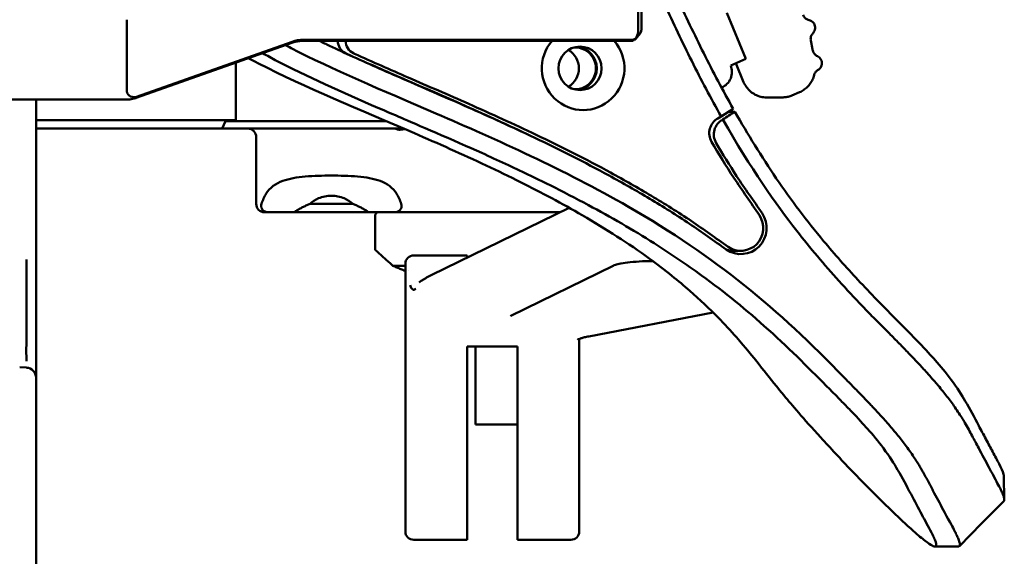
# Model space of a CAD drawing. Header units: millimetres. Extents: x 0 to 14369, y -869 to 2970.
# Tile 399 of 656: x 1737 to 1796, y 2343 to 2375. Entities that reach past the tile are written whole.
import ezdxf

# ---------------------------------------------------------------- set-up
doc = ezdxf.new("R2010")
doc.units = ezdxf.units.MM
doc.header["$LTSCALE"] = 10
doc.layers.add('Sichtbar (ISO)', color=7, linetype='Continuous', lineweight=50)

msp = doc.modelspace()

# ---------------------------------------------------------------- linework, layer by layer
at = {"layer": 'Sichtbar (ISO)'}
for p, q in [((1773.809, 2374.617), (1773.809, 2398.41)), ((1774.001, 2398.248), (1774.001, 2374.78)), ((1779.099, 2375.699), (1780.249, 2372.934)), ((1743.206, 2375.283), (1743.206, 2371.045)), ((1773.657, 2374.139), (1773.915, 2374.449)), ((1773.915, 2374.449), (1773.915, 2374.449)), ((1743.78, 2370.605), (1753.085, 2373.902)), ((1743.794, 2370.667), (1753.099, 2373.965)), ((1773.4, 2374.014), (1753.734, 2374.014)), ((1753.773, 2374.081), (1773.456, 2374.081)), ((1749.738, 2372.716), (1749.738, 2369.264)), ((1780.249, 2372.934), (1779.339, 2372.546)), ((1780.114, 2371.553), (1779.646, 2372.677)), ((1784.523, 2373.105), (1784.523, 2373.105)), ((1783.464, 2370.948), (1783.003, 2370.752)), ((1729.606, 2370.514), (1743.31, 2370.514)), ((1737.784, 2370.514), (1737.784, 2362.856)), ((1743.759, 2370.598), (1743.646, 2370.564)), ((1782.424, 2370.634), (1781.485, 2370.634)), ((1779.489, 2369.954), (1778.774, 2369.483)), ((1779.588, 2369.78), (1779.226, 2369.78)), ((1737.784, 2369.264), (1744.853, 2369.264)), ((1749.738, 2369.264), (1744.853, 2369.264)), ((1749.111, 2369.214), (1748.916, 2368.764)), ((1758.736, 2369.214), (1749.111, 2369.214)), ((1778.774, 2369.483), (1778.579, 2369.377)), ((1778.859, 2369.302), (1778.872, 2369.31)), ((1737.784, 2368.764), (1744.853, 2368.764)), ((1748.916, 2368.764), (1744.853, 2368.764)), ((1759.784, 2368.764), (1748.916, 2368.764)), ((1750.953, 2368.264), (1750.953, 2364.264)), ((1751.453, 2363.764), (1751.681, 2363.764)), ((1751.681, 2363.764), (1753.22, 2363.764)), ((1757.686, 2363.764), (1753.22, 2363.764)), ((1756.731, 2364.264), (1754.175, 2364.264)), ((1757.686, 2363.764), (1759.225, 2363.764)), ((1759.225, 2363.764), (1759.449, 2363.764)), ((1759.449, 2363.764), (1761.022, 2363.764)), ((1761.022, 2363.764), (1769.109, 2363.764)), ((1761.424, 2359.996), (1769.668, 2364.038)), ((1758.076, 2363.564), (1758.076, 2361.514)), ((1737.784, 2362.856), (1737.784, 2360.716)), ((1779.479, 2361.46), (1779.948, 2361.46)), ((1760.488, 2361.184), (1760.376, 2361.184)), ((1760.488, 2361.184), (1763.576, 2361.184)), ((1763.576, 2361.184), (1763.576, 2361.051)), ((1737.784, 2360.716), (1737.784, 2358.901)), ((1759.876, 2360.564), (1759.134, 2360.564)), ((1759.876, 2360.264), (1759.854, 2360.264)), ((1759.876, 2360.684), (1759.876, 2354.513)), ((1760.045, 2360.264), (1760.044, 2360.264)), ((1766.196, 2357.567), (1772.314, 2360.566)), ((1737.204, 2359.325), (1737.204, 2355.93)), ((1737.784, 2358.901), (1737.784, 2355.506)), ((1770.854, 2356.341), (1778.285, 2357.771)), ((1770.276, 2354.402), (1770.276, 2356.185)), ((1737.784, 2355.506), (1737.784, 2354.294)), ((1763.576, 2354.099), (1763.576, 2355.741)), ((1766.576, 2355.741), (1763.576, 2355.741)), ((1764.076, 2351.064), (1764.076, 2355.741)), ((1766.576, 2355.741), (1766.576, 2354.099)), ((1737.216, 2354.467), (1736.806, 2354.489)), ((1759.876, 2354.513), (1759.876, 2354.402)), ((1759.876, 2351.893), (1759.876, 2354.402)), ((1770.276, 2354.402), (1770.276, 2351.893)), ((1737.784, 2354.294), (1737.784, 2353.868)), ((1737.784, 2353.868), (1737.784, 2294.16)), ((1763.576, 2354.099), (1763.576, 2351.577)), ((1766.576, 2351.577), (1766.576, 2354.099)), ((1759.876, 2351.893), (1759.876, 2351.266)), ((1763.576, 2350.998), (1763.576, 2351.577)), ((1766.576, 2351.577), (1766.576, 2350.998)), ((1770.276, 2351.266), (1770.276, 2351.893)), ((1759.876, 2344.769), (1759.876, 2351.266)), ((1763.576, 2350.998), (1763.576, 2344.436)), ((1766.576, 2351.064), (1764.076, 2351.064)), ((1766.576, 2344.436), (1766.576, 2350.998)), ((1770.276, 2351.266), (1770.276, 2344.769)), ((1795.689, 2347.97), (1795.707, 2346.573)), ((1794.352, 2345.138), (1795.679, 2346.482)), ((1793.025, 2343.794), (1794.352, 2345.138)), ((1759.876, 2344.669), (1759.876, 2344.769)), ((1763.576, 2344.436), (1763.576, 2344.169)), ((1766.576, 2344.169), (1766.576, 2344.436)), ((1770.276, 2344.769), (1770.276, 2344.669)), ((1760.376, 2344.169), (1763.576, 2344.169)), ((1766.576, 2344.169), (1769.776, 2344.169)), ((1792.956, 2343.77), (1791.559, 2343.77))]:
    msp.add_line(p, q, dxfattribs=at)
for centre, radius, start, end in [((1743.613, 2371.076), 0.5, 286.89398, 289.51243), ((1750.453, 2368.264), 0.5, 0, 90), ((1751.453, 2364.264), 0.5, 180, 270), ((1758.276, 2363.564), 0.2, 90, 180), ((1760.376, 2360.684), 0.5, 89.99999, 179.99995), ((1737.174, 2353.858), 0.61, 0.9173, 86.08269), ((1760.376, 2344.669), 0.5, 180, 270), ((1769.776, 2344.669), 0.5, 270, 0)]:
    msp.add_arc(centre, radius, start, end, dxfattribs=at)
for centre, major_axis, ratio, start_param, end_param in [((1773.111, 2374.264), (0.601, 0.616), 0.577262, 5.186509, 5.74886), ((1753.773, 2372.014), (0, 2.067), 0.987688, 0, 0.336675), ((1756.628, 2374.005), (0, -0.8), 0.987688, 4.701003, 5.860082), ((1757.098, 2374.005), (0, 0.8), 0.987688, 1.55941, 2.718489), ((1770.513, 2372.372), (0, -2.5), 0.987688, 3.99575, 8.570621), ((1769.027, 2372.372), (0, -1.25), 0.987688, 0.508699, 2.632894), ((1770.044, 2372.372), (0, -1.25), 0.987688, 6.218287, 9.489676), ((1770.044, 2372.372), (0, 1.3), 0.987688, 3.251464, 6.173314), ((1778.429, 2372.158), (0, -1), 0.987688, 0.372775, 1.96929), ((1743.887, 2371.159), (-0.659, -0.24), 0.711744, 6.03014, 6.178417), ((1743.555, 2371.042), (0, 0.353), 0.987688, 1.774788, 2.040153), ((1743.887, 2371.159), (-0.659, -0.24), 0.711744, 0.082479, 0.777282), ((1743.308, 2371.526), (1.077, -0.017), 0.939999, 4.729138, 4.729321), ((1743.653, 2371.076), (0, -0.433), 0.987688, 6.00867, 6.61986), ((1779.043, 2368.495), (0, -1), 0.987688, 3.631367, 5.247821), ((1779.319, 2368.417), (0, 1), 0.987688, 0.484039, 2.109341), ((1779.948, 2362.819), (0, -1.559), 0.987688, 5.680378, 8.456789), ((1779.948, 2362.819), (0, -1.359), 0.987688, 5.680378, 8.456789), ((1779.479, 2362.819), (0, -1.359), 0.987688, 6.002447, 6.283185), ((1778.462, 2362.819), (0, -1.559), 0.987688, 0.50361, 0.537513), ((1780.54, 2360.685), (-20.664, -0.001), 0.004573, 0.000001, 0.000003)]:
    msp.add_ellipse(centre, major_axis=major_axis, ratio=ratio, start_param=start_param, end_param=end_param, dxfattribs=at)
msp.add_ellipse((1770.325, 2372.372), major_axis=(0, -1.3), ratio=0.987688, dxfattribs=at)
for points, knots in [([(1775.382, 2376.222), (1775.899, 2375.088), (1776.442, 2373.941), (1777.569, 2371.69), (1778.157, 2370.577), (1778.774, 2369.483)], [-0.757357, -0.757357, -0.757357, -0.757357, -0.3779386, -0.3779386, -0.000001, -0.000001, -0.000001, -0.000001]), ([(1776.11, 2376.669), (1776.631, 2375.525), (1777.165, 2374.398), (1778.286, 2372.156), (1778.872, 2371.047), (1779.489, 2369.954)], [-0.7535239, -0.7535239, -0.7535239, -0.7535239, -0.377716, -0.377716, -0.0000033, -0.0000033, -0.0000033, -0.0000033]), ([(1783.677, 2375.564), (1783.689, 2375.533), (1783.704, 2375.503), (1783.739, 2375.447), (1783.759, 2375.421), (1783.804, 2375.374), (1783.828, 2375.352), (1783.881, 2375.315), (1783.909, 2375.299), (1783.967, 2375.273), (1783.998, 2375.263), (1784.029, 2375.256)], [2.8039711, 2.8039711, 2.8039711, 2.8039711, 3.0016839, 3.0016839, 3.1993966, 3.1993966, 3.3971093, 3.3971093, 3.5948221, 3.5948221, 3.7925348, 3.7925348, 3.7925348, 3.7925348]), ([(1784.029, 2375.256), (1784.078, 2375.246), (1784.125, 2375.227), (1784.211, 2375.176), (1784.249, 2375.143), (1784.314, 2375.068), (1784.34, 2375.025), (1784.378, 2374.934), (1784.389, 2374.884), (1784.396, 2374.786), (1784.392, 2374.735), (1784.367, 2374.639), (1784.347, 2374.593), (1784.304, 2374.526), (1784.285, 2374.502), (1784.264, 2374.48)], [0, 0, 0, 0, 0.01498895, 0.01498895, 0.02980429, 0.02980429, 0.04462305, 0.04462305, 0.05944057, 0.05944057, 0.07425796, 0.07425796, 0.08907595, 0.08907595, 0.09819222, 0.09819222, 0.09819222, 0.09819222]), ([(1774.001, 2374.78), (1774.001, 2374.746), (1774, 2374.712), (1773.995, 2374.651), (1773.991, 2374.622), (1773.977, 2374.558), (1773.963, 2374.521), (1773.934, 2374.474), (1773.925, 2374.462), (1773.915, 2374.449)], [0, 0, 0, 0, 0.01005051, 0.01005051, 0.01954803, 0.01954803, 0.03173243, 0.03173243, 0.03653895, 0.03653895, 0.03653895, 0.03653895]), ([(1784.135, 2374.02), (1784.128, 2374.053), (1784.124, 2374.086), (1784.123, 2374.153), (1784.126, 2374.186), (1784.137, 2374.252), (1784.146, 2374.284), (1784.171, 2374.346), (1784.186, 2374.375), (1784.221, 2374.431), (1784.241, 2374.456), (1784.264, 2374.48)], [3.6310818, 3.6310818, 3.6310818, 3.6310818, 3.8287184, 3.8287184, 4.026355, 4.026355, 4.2239915, 4.2239915, 4.4216281, 4.4216281, 4.6192647, 4.6192647, 4.6192647, 4.6192647]), ([(1786.119, 2353.884), (1782.18, 2357.979), (1778.446, 2361.084), (1769.354, 2366.317), (1765.341, 2368.103), (1758.435, 2371.087), (1755.51, 2372.308), (1752.924, 2373.644), (1752.81, 2373.703), (1752.695, 2373.764)], [-3.808685, -3.808685, -3.808685, -3.808685, -2.511642, -2.511642, -1.551379, -1.551379, -0.688068, -0.688068, -0.648421, -0.648421, -0.648421, -0.648421]), ([(1753.734, 2374.014), (1753.69, 2374.014), (1753.646, 2374.012), (1753.558, 2374.006), (1753.514, 2374.002), (1753.427, 2373.99), (1753.383, 2373.982), (1753.297, 2373.964), (1753.254, 2373.954), (1753.169, 2373.93), (1753.127, 2373.917), (1753.085, 2373.902)], [6.2831853, 6.2831853, 6.2831853, 6.2831853, 6.3505203, 6.3505203, 6.4178552, 6.4178552, 6.4851902, 6.4851902, 6.5525252, 6.5525252, 6.6198601, 6.6198601, 6.6198601, 6.6198601]), ([(1754.736, 2374.014), (1754.935, 2373.916), (1755.136, 2373.82), (1755.338, 2373.723), (1755.805, 2373.501), (1756.278, 2373.282), (1756.755, 2373.064), (1757.283, 2372.824), (1757.816, 2372.586), (1758.352, 2372.349), (1758.89, 2372.112), (1759.431, 2371.876), (1759.975, 2371.64), (1760.573, 2371.379), (1761.175, 2371.118), (1761.778, 2370.855), (1762.382, 2370.592), (1762.987, 2370.327), (1763.594, 2370.059), (1764.265, 2369.762), (1764.937, 2369.461), (1765.61, 2369.154), (1766.282, 2368.847), (1766.954, 2368.535), (1767.625, 2368.215), (1768.369, 2367.86), (1769.112, 2367.496), (1769.852, 2367.121), (1770.592, 2366.745), (1771.33, 2366.359), (1772.064, 2365.959), (1772.88, 2365.514), (1773.691, 2365.051), (1774.496, 2364.572), (1775.298, 2364.095), (1776.094, 2363.601), (1776.874, 2363.075), (1777.614, 2362.576), (1778.338, 2362.048), (1779.075, 2361.535)], [0.2518785, 0.2518785, 0.2518785, 0.2518785, 0.2713186, 0.2713186, 0.2713186, 0.3162868, 0.3162868, 0.3162868, 0.3659827, 0.3659827, 0.3659827, 0.4157318, 0.4157318, 0.4157318, 0.4704712, 0.4704712, 0.4704712, 0.5252266, 0.5252266, 0.5252266, 0.5858181, 0.5858181, 0.5858181, 0.6463583, 0.6463583, 0.6463583, 0.7134722, 0.7134722, 0.7134722, 0.7805648, 0.7805648, 0.7805648, 0.8551772, 0.8551772, 0.8551772, 0.9294598, 0.9294598, 0.9294598, 1, 1, 1, 1]), ([(1773.573, 2374.065), (1773.563, 2374.059), (1773.553, 2374.054), (1773.522, 2374.038), (1773.5, 2374.029), (1773.452, 2374.017), (1773.427, 2374.014), (1773.402, 2374.014)], [0.00053977, 0.00053977, 0.00053977, 0.00053977, 0.00439088, 0.00439088, 0.01168745, 0.01168745, 0.0192806, 0.0192806, 0.0192806, 0.0192806]), ([(1773.702, 2374.236), (1773.69, 2374.214), (1773.675, 2374.193), (1773.639, 2374.153), (1773.618, 2374.135), (1773.574, 2374.108), (1773.552, 2374.098), (1773.505, 2374.084), (1773.481, 2374.081), (1773.456, 2374.081)], [0.000001, 0.000001, 0.000001, 0.000001, 0.00770548, 0.00770548, 0.01618567, 0.01618567, 0.02341904, 0.02341904, 0.03088693, 0.03088693, 0.03088693, 0.03088693]), ([(1784.238, 2373.48), (1784.232, 2373.516), (1784.226, 2373.552), (1784.213, 2373.624), (1784.207, 2373.661), (1784.193, 2373.733), (1784.186, 2373.769), (1784.172, 2373.841), (1784.165, 2373.877), (1784.15, 2373.949), (1784.143, 2373.985), (1784.135, 2374.02)], [5.74185215, 5.74185215, 5.74185215, 5.74185215, 5.75222096, 5.75222096, 5.76258977, 5.76258977, 5.77295857, 5.77295857, 5.78332738, 5.78332738, 5.79369619, 5.79369619, 5.79369619, 5.79369619]), ([(1785.264, 2353.177), (1784.152, 2354.299), (1782.989, 2355.48), (1780.285, 2357.921), (1778.998, 2358.966), (1776.675, 2360.655), (1775.731, 2361.293), (1773.48, 2362.715), (1772.168, 2363.473), (1770.071, 2364.601), (1769.304, 2364.996), (1767.652, 2365.819), (1766.768, 2366.242), (1765.398, 2366.878), (1764.922, 2367.095), (1762.837, 2368.035), (1760.395, 2369.085), (1759.245, 2369.58), (1758.454, 2369.919), (1755.691, 2371.119), (1753.581, 2372.065), (1751.61, 2373.13), (1751.472, 2373.205), (1751.335, 2373.282)], [-3.288182, -3.288182, -3.288182, -3.288182, -2.963691, -2.963691, -2.657665, -2.657665, -2.455377, -2.455377, -2.187369, -2.187369, -2.034814, -2.034814, -1.860751, -1.860751, -1.768459, -1.768459, -1.457041, -1.457041, -1.285458, -1.285458, -0.657219, -0.657219, -0.60987, -0.60987, -0.60987, -0.60987]), ([(1756.304, 2373.275), (1756.325, 2373.266), (1756.872, 2373.016), (1757.959, 2372.532), (1759.635, 2371.8), (1761.385, 2371.041), (1763.267, 2370.217), (1765.075, 2369.408), (1766.275, 2368.852), (1766.802, 2368.603)], [0, 0, 0, 0, 0.0028807, 0.0753566, 0.14791, 0.2277414, 0.3075961, 0.395962, 0.4650874, 0.4650874, 0.4650874, 0.4650874]), ([(1779.187, 2361.699), (1778.453, 2362.211), (1776.961, 2363.298), (1774.597, 2364.764), (1772.245, 2366.106), (1769.942, 2367.311), (1767.783, 2368.369), (1765.69, 2369.342), (1763.737, 2370.217), (1761.854, 2371.041), (1760.104, 2371.8), (1758.428, 2372.532), (1757.342, 2373.016), (1756.794, 2373.266), (1756.773, 2373.275)], [0, 0, 0, 0, 0.102875, 0.211208, 0.320022, 0.417869, 0.515747, 0.604038, 0.692404, 0.772259, 0.85209, 0.924643, 0.997119, 1, 1, 1, 1]), ([(1784.238, 2373.48), (1784.243, 2373.447), (1784.252, 2373.415), (1784.275, 2373.353), (1784.289, 2373.323), (1784.324, 2373.267), (1784.344, 2373.241), (1784.389, 2373.193), (1784.413, 2373.171), (1784.466, 2373.134), (1784.493, 2373.118), (1784.523, 2373.105)], [2.6002595, 2.6002595, 2.6002595, 2.6002595, 2.797954, 2.797954, 2.9956485, 2.9956485, 3.193343, 3.193343, 3.3910375, 3.3910375, 3.5886983, 3.5886983, 3.5886983, 3.5886983]), ([(1782.221, 2353.177), (1781.828, 2353.66), (1781.449, 2354.145), (1780.659, 2355.135), (1780.225, 2355.671), (1779.342, 2356.672), (1778.973, 2357.072), (1778.055, 2358.01), (1777.504, 2358.532), (1776.554, 2359.362), (1776.196, 2359.663), (1775.386, 2360.312), (1774.934, 2360.657), (1773.228, 2361.897), (1771.886, 2362.76), (1769.261, 2364.282), (1768.014, 2364.945), (1766.096, 2365.904), (1765.411, 2366.235), (1763.309, 2367.222), (1761.812, 2367.886), (1757.191, 2369.888), (1753.863, 2371.244), (1750.892, 2372.765), (1750.687, 2372.871), (1750.483, 2372.98)], [-4.472401, -4.472401, -4.472401, -4.472401, -4.151904, -4.151904, -3.852924, -3.852924, -3.662593, -3.662593, -3.404462, -3.404462, -3.261075, -3.261075, -3.093104, -3.093104, -2.652565, -2.652565, -2.282059, -2.282059, -2.080594, -2.080594, -1.679041, -1.679041, -0.744333, -0.744333, -0.674821, -0.674821, -0.674821, -0.674821]), ([(1784.523, 2373.105), (1784.568, 2373.084), (1784.611, 2373.056), (1784.684, 2372.988), (1784.715, 2372.949), (1784.763, 2372.862), (1784.78, 2372.814), (1784.798, 2372.717), (1784.799, 2372.667), (1784.786, 2372.569), (1784.771, 2372.52), (1784.728, 2372.432), (1784.698, 2372.39), (1784.634, 2372.325), (1784.6, 2372.298), (1784.563, 2372.277)], [0, 0, 0, 0, 0.0149792, 0.0149792, 0.0297901, 0.0297901, 0.044607, 0.044607, 0.0594236, 0.0594236, 0.0742402, 0.0742402, 0.0890568, 0.0890568, 0.1018536, 0.1018536, 0.1018536, 0.1018536]), ([(1784.563, 2372.277), (1784.54, 2372.264), (1784.518, 2372.249), (1784.477, 2372.215), (1784.457, 2372.197), (1784.422, 2372.157), (1784.406, 2372.136), (1784.377, 2372.09), (1784.364, 2372.066), (1784.343, 2372.016), (1784.334, 2371.99), (1784.327, 2371.964)], [1.3792833, 1.3792833, 1.3792833, 1.3792833, 1.5411921, 1.5411921, 1.703101, 1.703101, 1.8650098, 1.8650098, 2.0269187, 2.0269187, 2.1888275, 2.1888275, 2.1888275, 2.1888275]), ([(1781.485, 2370.634), (1781.369, 2370.634), (1781.252, 2370.647), (1781.025, 2370.702), (1780.915, 2370.743), (1780.707, 2370.85), (1780.609, 2370.915), (1780.432, 2371.068), (1780.353, 2371.154), (1780.216, 2371.343), (1780.158, 2371.446), (1780.114, 2371.553)], [2.276166, 2.276166, 2.276166, 2.276166, 2.510626, 2.510626, 2.745087, 2.745087, 2.979547, 2.979547, 3.214008, 3.214008, 3.448468, 3.448468, 3.448468, 3.448468]), ([(1783.464, 2370.948), (1783.549, 2370.984), (1783.63, 2371.028), (1783.783, 2371.131), (1783.855, 2371.189), (1783.987, 2371.318), (1784.047, 2371.389), (1784.152, 2371.539), (1784.198, 2371.62), (1784.275, 2371.787), (1784.305, 2371.875), (1784.327, 2371.964)], [4.4055135, 4.4055135, 4.4055135, 4.4055135, 4.5904948, 4.5904948, 4.7754762, 4.7754762, 4.9604575, 4.9604575, 5.1454389, 5.1454389, 5.3304202, 5.3304202, 5.3304202, 5.3304202]), ([(1783.003, 2370.752), (1782.967, 2370.736), (1782.93, 2370.722), (1782.854, 2370.697), (1782.816, 2370.686), (1782.739, 2370.667), (1782.7, 2370.659), (1782.622, 2370.646), (1782.583, 2370.642), (1782.503, 2370.635), (1782.464, 2370.634), (1782.424, 2370.634)], [1.8776718, 1.8776718, 1.8776718, 1.8776718, 1.9573706, 1.9573706, 2.0370693, 2.0370693, 2.1167681, 2.1167681, 2.1964668, 2.1964668, 2.2761656, 2.2761656, 2.2761656, 2.2761656]), ([(1779.588, 2369.78), (1779.468, 2369.702), (1779.349, 2369.623), (1779.111, 2369.466), (1778.992, 2369.388), (1778.872, 2369.31)], [0.000001, 0.000001, 0.000001, 0.000001, 0.0707406, 0.0707406, 0.1414246, 0.1414246, 0.1414246, 0.1414246]), ([(1779.588, 2369.78), (1779.974, 2369.102), (1780.371, 2368.431), (1781.198, 2367.099), (1781.625, 2366.441), (1782.959, 2364.488), (1783.891, 2363.251), (1785.559, 2361.249), (1786.247, 2360.475), (1787.329, 2359.314), (1787.71, 2358.916), (1788.292, 2358.317), (1788.493, 2358.112), (1788.797, 2357.803), (1788.9, 2357.698), (1789.055, 2357.541), (1789.107, 2357.489), (1789.185, 2357.41), (1789.211, 2357.384), (1789.25, 2357.344), (1789.263, 2357.331), (1789.291, 2357.302), (1789.312, 2357.282), (1789.315, 2357.278)], [0.000001, 0.000001, 0.000001, 0.000001, 0.234789, 0.234789, 0.471938, 0.471938, 0.948633, 0.948633, 1.262356, 1.262356, 1.430406, 1.430406, 1.518702, 1.518702, 1.563761, 1.563761, 1.586453, 1.586453, 1.597825, 1.597825, 1.603515, 1.603515, 1.610164, 1.610164, 1.610164, 1.610164]), ([(1778.872, 2369.31), (1780.543, 2366.374), (1782.049, 2364.24), (1784.101, 2361.613), (1784.935, 2360.627), (1786.273, 2359.145), (1786.746, 2358.639), (1787.475, 2357.879), (1787.728, 2357.62), (1788.111, 2357.231), (1788.242, 2357.1), (1788.439, 2356.903), (1788.505, 2356.836), (1788.605, 2356.737), (1788.638, 2356.704), (1788.717, 2356.626), (1788.767, 2356.576), (1788.773, 2356.571)], [-0.1060529, -0.1060529, -0.1060529, -0.1060529, -0.0611121, -0.0611121, -0.0321377, -0.0321377, -0.0167402, -0.0167402, -0.0087014, -0.0087014, -0.0045841, -0.0045841, -0.0024994, -0.0024994, -0.0014504, -0.0014504, -0.0000261, -0.0000261, -0.0000261, -0.0000261]), ([(1759.243, 2368.764), (1759.289, 2368.763), (1759.33, 2368.75), (1759.398, 2368.725), (1759.425, 2368.715), (1759.469, 2368.706), (1759.482, 2368.704), (1759.503, 2368.702), (1759.51, 2368.701), (1759.522, 2368.701), (1759.528, 2368.701), (1759.54, 2368.701), (1759.546, 2368.701), (1759.565, 2368.702), (1759.578, 2368.704), (1759.656, 2368.712), (1759.739, 2368.729), (1759.834, 2368.742)], [-1.3412973, -1.3412973, -1.3412973, -1.3412973, -1.3020238, -1.3020238, -1.2809546, -1.2809546, -1.2726942, -1.2726942, -1.2691348, -1.2691348, -1.2664104, -1.2664104, -1.2633843, -1.2633843, -1.2581938, -1.2581938, -1.2325095, -1.2325095, -1.2325095, -1.2325095]), ([(1778.194, 2367.985), (1778.621, 2367.256), (1779.532, 2365.763), (1780.548, 2364.333), (1781.054, 2363.589)], [0, 0, 0, 0, 0.485604, 1, 1, 1, 1]), ([(1781.216, 2363.703), (1780.709, 2364.449), (1780.188, 2365.182), (1779.695, 2365.932), (1779.268, 2366.58), (1778.863, 2367.24), (1778.471, 2367.904)], [0, 0, 0, 0, 0.536234, 0.536234, 0.536234, 1, 1, 1, 1]), ([(1751.273, 2364.264), (1751.345, 2364.495), (1751.437, 2364.703), (1751.661, 2365.049), (1751.802, 2365.206), (1752.141, 2365.464), (1752.339, 2365.564), (1752.914, 2365.777), (1753.382, 2365.856), (1754.396, 2365.943), (1754.943, 2365.955), (1755.963, 2365.955), (1756.51, 2365.943), (1757.525, 2365.856), (1757.992, 2365.777), (1758.567, 2365.564), (1758.765, 2365.464), (1759.104, 2365.206), (1759.245, 2365.049), (1759.47, 2364.703), (1759.561, 2364.495), (1759.633, 2364.264)], [-1.404503, -1.404503, -1.404503, -1.404503, -1.316468, -1.316468, -1.234365, -1.234365, -1.152261, -1.152261, -0.999198, -0.999198, -0.846135, -0.846135, -0.693073, -0.693073, -0.54001, -0.54001, -0.457906, -0.457906, -0.375802, -0.375802, -0.287768, -0.287768, -0.287768, -0.287768]), ([(1754.175, 2364.264), (1754.315, 2364.401), (1754.488, 2364.519), (1754.922, 2364.7), (1755.192, 2364.749), (1755.714, 2364.749), (1755.984, 2364.7), (1756.418, 2364.519), (1756.592, 2364.401), (1756.731, 2364.264)], [0.7302171, 0.7302171, 0.7302171, 0.7302171, 0.7957867, 0.7957867, 0.8740995, 0.8740995, 0.9524124, 0.9524124, 1.017982, 1.017982, 1.017982, 1.017982]), ([(1751.681, 2363.764), (1751.643, 2363.764), (1751.604, 2363.768), (1751.516, 2363.787), (1751.469, 2363.807), (1751.384, 2363.86), (1751.348, 2363.894), (1751.289, 2363.977), (1751.269, 2364.025), (1751.249, 2364.135), (1751.253, 2364.2), (1751.273, 2364.264)], [-0.09079553, -0.09079553, -0.09079553, -0.09079553, -0.07887908, -0.07887908, -0.06242985, -0.06242985, -0.04511014, -0.04511014, -0.02502072, -0.02502072, 0, 0, 0, 0]), ([(1757.686, 2363.764), (1757.627, 2363.804), (1757.566, 2363.842), (1757.505, 2363.88), (1757.444, 2363.917), (1757.382, 2363.953), (1757.319, 2363.988), (1757.257, 2364.023), (1757.193, 2364.057), (1757.129, 2364.089), (1757.064, 2364.121), (1756.999, 2364.152), (1756.933, 2364.181), (1756.867, 2364.211), (1756.799, 2364.238), (1756.731, 2364.264)], [0, 0, 0, 0, 0.2, 0.2, 0.2, 0.4, 0.4, 0.4, 0.6, 0.6, 0.6, 0.8, 0.8, 0.8, 1, 1, 1, 1]), ([(1759.633, 2364.264), (1759.648, 2364.216), (1759.655, 2364.166), (1759.648, 2364.066), (1759.635, 2364.017), (1759.588, 2363.93), (1759.558, 2363.893), (1759.481, 2363.83), (1759.436, 2363.806), (1759.335, 2363.772), (1759.28, 2363.764), (1759.225, 2363.764)], [-0.39060843, -0.39060843, -0.39060843, -0.39060843, -0.37197565, -0.37197565, -0.35364455, -0.35364455, -0.33705082, -0.33705082, -0.3199918, -0.3199918, -0.3018233, -0.3018233, -0.3018233, -0.3018233]), ([(1759.134, 2360.564), (1758.96, 2360.717), (1758.8, 2360.859), (1758.284, 2361.321), (1758.076, 2361.512), (1758.076, 2361.514)], [0.8238543, 0.8238543, 0.8238543, 0.8238543, 0.9295309, 0.9295309, 1.2220682, 1.2220682, 1.2220682, 1.2220682]), ([(1737.204, 2359.325), (1737.205, 2359.509), (1737.202, 2359.758), (1737.205, 2360.455), (1737.213, 2360.771), (1737.218, 2360.935), (1737.218, 2360.942), (1737.218, 2360.945)], [-0.09775229, -0.09775229, -0.09775229, -0.09775229, -0.05229772, -0.05229772, 0, 0, 0.00087948, 0.00087948, 0.00087948, 0.00087948]), ([(1772.314, 2360.566), (1772.338, 2360.578), (1772.384, 2360.597), (1772.528, 2360.642), (1772.64, 2360.67), (1772.932, 2360.726), (1773.121, 2360.754), (1773.553, 2360.8), (1773.799, 2360.818), (1774.259, 2360.838), (1774.469, 2360.842), (1774.679, 2360.841)], [0.013629, 0.013629, 0.013629, 0.013629, 0.183825, 0.183825, 0.418477, 0.418477, 0.698725, 0.698725, 0.999511, 0.999511, 1.239794, 1.239794, 1.239794, 1.239794]), ([(1759.134, 2360.564), (1759.214, 2360.529), (1759.293, 2360.495), (1759.373, 2360.462), (1759.453, 2360.428), (1759.533, 2360.395), (1759.613, 2360.362), (1759.693, 2360.329), (1759.774, 2360.296), (1759.854, 2360.264)], [0, 0, 0, 0, 0.333333, 0.333333, 0.333333, 0.666667, 0.666667, 0.666667, 1, 1, 1, 1]), ([(1761.424, 2359.996), (1761.369, 2359.969), (1761.315, 2359.942), (1761.21, 2359.887), (1761.159, 2359.859), (1761.059, 2359.802), (1761.01, 2359.774), (1760.916, 2359.716), (1760.87, 2359.687), (1760.781, 2359.628), (1760.737, 2359.598), (1760.695, 2359.568)], [6.2695566, 6.2695566, 6.2695566, 6.2695566, 6.2918154, 6.2918154, 6.3140742, 6.3140742, 6.3363331, 6.3363331, 6.3585919, 6.3585919, 6.3808507, 6.3808507, 6.3808507, 6.3808507]), ([(1760.172, 2359.395), (1760.172, 2359.394), (1760.173, 2359.393), (1760.173, 2359.392), (1760.186, 2359.352), (1760.2, 2359.315), (1760.214, 2359.283), (1760.227, 2359.254), (1760.24, 2359.229), (1760.254, 2359.208), (1760.255, 2359.206), (1760.257, 2359.204), (1760.258, 2359.202), (1760.274, 2359.18), (1760.29, 2359.164), (1760.307, 2359.152), (1760.323, 2359.141), (1760.341, 2359.134), (1760.361, 2359.132), (1760.362, 2359.131), (1760.364, 2359.131), (1760.365, 2359.131), (1760.383, 2359.13), (1760.403, 2359.132), (1760.425, 2359.141), (1760.449, 2359.149), (1760.475, 2359.165), (1760.505, 2359.186)], [0.5695429, 0.5695429, 0.5695429, 0.5695429, 0.5714286, 0.5714286, 0.5714286, 0.6428571, 0.6428571, 0.6428571, 0.7073338, 0.7073338, 0.7073338, 0.7142857, 0.7142857, 0.7142857, 0.7857143, 0.7857143, 0.7857143, 0.8571429, 0.8571429, 0.8571429, 0.8623045, 0.8623045, 0.8623045, 0.9285714, 0.9285714, 0.9285714, 1, 1, 1, 1]), ([(1766.176, 2357.556), (1766.176, 2357.556), (1766.177, 2357.557), (1766.182, 2357.559), (1766.187, 2357.563), (1766.196, 2357.567)], [6.20856779, 6.20856779, 6.20856779, 6.20856779, 6.23807135, 6.23807135, 6.29681403, 6.29681403, 6.29681403, 6.29681403]), ([(1794.178, 2350.996), (1793.898, 2351.517), (1793.673, 2351.96), (1793.162, 2352.828), (1792.9, 2353.246), (1792.206, 2354.176), (1791.882, 2354.56), (1791.348, 2355.164), (1791.03, 2355.515), (1790.192, 2356.39), (1789.78, 2356.808), (1789.315, 2357.278)], [0.000011, 0.000011, 0.000011, 0.000011, 0.503533, 0.503533, 0.854031, 0.854031, 1.158892, 1.158892, 1.375828, 1.375828, 1.54991, 1.54991, 1.54991, 1.54991]), ([(1770.854, 2356.341), (1770.759, 2356.323), (1770.672, 2356.303), (1770.515, 2356.264), (1770.446, 2356.245), (1770.328, 2356.206), (1770.28, 2356.187), (1770.209, 2356.155), (1770.186, 2356.141), (1770.179, 2356.136), (1770.179, 2356.136), (1770.179, 2356.136)], [5.8637661, 5.8637661, 5.8637661, 5.8637661, 5.9902118, 5.9902118, 6.1166575, 6.1166575, 6.2431032, 6.2431032, 6.3695489, 6.3695489, 6.3924627, 6.3924627, 6.3924627, 6.3924627]), ([(1788.773, 2356.571), (1788.945, 2356.397), (1789.156, 2356.184), (1789.536, 2355.797), (1789.725, 2355.604), (1790.035, 2355.283), (1790.157, 2355.156), (1790.347, 2354.955), (1790.416, 2354.883), (1790.664, 2354.619), (1790.839, 2354.429), (1791.223, 2354.006), (1791.427, 2353.775), (1791.66, 2353.502), (1791.705, 2353.449), (1791.846, 2353.281), (1791.937, 2353.171), (1792.112, 2352.955), (1792.195, 2352.85), (1792.453, 2352.516), (1792.61, 2352.301), (1792.927, 2351.847), (1793.076, 2351.615), (1793.258, 2351.317), (1793.307, 2351.236), (1793.512, 2350.888), (1793.652, 2350.635), (1793.851, 2350.264), (1793.911, 2350.152), (1794.054, 2349.881), (1794.11, 2349.777), (1794.175, 2349.653)], [0.000042, 0.000042, 0.000042, 0.000042, 0.073898, 0.073898, 0.147678, 0.147678, 0.196568, 0.196568, 0.224371, 0.224371, 0.298565, 0.298565, 0.394285, 0.394285, 0.418026, 0.418026, 0.46946, 0.46946, 0.522397, 0.522397, 0.644097, 0.644097, 0.805557, 0.805557, 0.86594, 0.86594, 1.081865, 1.081865, 1.189901, 1.189901, 1.304567, 1.304567, 1.304567, 1.304567]), ([(1737.218, 2354.847), (1737.218, 2354.849), (1737.218, 2354.851), (1737.208, 2354.977), (1737.204, 2355.13), (1737.2, 2355.54), (1737.205, 2355.77), (1737.204, 2355.93)], [-0.1215891, -0.1215891, -0.1215891, -0.1215891, -0.1208424, -0.1208424, -0.0679904, -0.0679904, -0.0000087, -0.0000087, -0.0000087, -0.0000087]), ([(1791.521, 2346.966), (1791.467, 2347.065), (1791.416, 2347.163), (1791.31, 2347.363), (1791.259, 2347.46), (1791.1, 2347.757), (1790.992, 2347.958), (1790.839, 2348.228), (1790.805, 2348.289), (1790.728, 2348.421), (1790.686, 2348.493), (1790.592, 2348.648), (1790.541, 2348.734), (1790.423, 2348.922), (1790.356, 2349.026), (1790.139, 2349.354), (1789.97, 2349.595), (1789.698, 2349.958), (1789.619, 2350.061), (1789.454, 2350.272), (1789.368, 2350.378), (1789.188, 2350.599), (1789.093, 2350.712), (1788.9, 2350.938), (1788.804, 2351.049), (1788.612, 2351.267), (1788.517, 2351.373), (1788.248, 2351.672), (1788.069, 2351.867), (1787.814, 2352.139), (1787.744, 2352.214), (1787.548, 2352.421), (1787.422, 2352.553), (1787.102, 2352.883), (1786.907, 2353.083), (1786.514, 2353.483), (1786.295, 2353.706), (1786.119, 2353.884)], [0.000009, 0.000009, 0.000009, 0.000009, 0.095969, 0.095969, 0.191872, 0.191872, 0.38369, 0.38369, 0.438478, 0.438478, 0.501551, 0.501551, 0.574235, 0.574235, 0.65731, 0.65731, 0.824597, 0.824597, 0.887538, 0.887538, 0.947693, 0.947693, 1.006968, 1.006968, 1.060601, 1.060601, 1.110047, 1.110047, 1.196695, 1.196695, 1.229177, 1.229177, 1.286533, 1.286533, 1.373088, 1.373088, 1.45972, 1.45972, 1.45972, 1.45972]), ([(1782.559, 2352.765), (1782.501, 2352.835), (1782.445, 2352.904), (1782.332, 2353.041), (1782.276, 2353.109), (1782.221, 2353.177)], [0.00000903, 0.00000903, 0.00000903, 0.00000903, 0.03640373, 0.03640373, 0.07302713, 0.07302713, 0.07302713, 0.07302713]), ([(1785.264, 2353.177), (1785.292, 2353.148), (1785.321, 2353.119), (1785.378, 2353.061), (1785.407, 2353.032), (1785.491, 2352.947), (1785.547, 2352.89), (1785.709, 2352.726), (1785.817, 2352.616), (1786.121, 2352.305), (1786.321, 2352.1), (1786.98, 2351.412), (1787.298, 2351.06), (1787.831, 2350.457), (1788.154, 2350.074), (1788.849, 2349.143), (1789.114, 2348.722), (1789.624, 2347.853), (1789.847, 2347.415), (1790.126, 2346.894)], [0.000072, 0.000072, 0.000072, 0.000072, 0.012376, 0.012376, 0.024584, 0.024584, 0.048493, 0.048493, 0.094335, 0.094335, 0.179529, 0.179529, 0.38643, 0.38643, 0.681482, 0.681482, 1.025879, 1.025879, 1.515989, 1.515989, 1.515989, 1.515989]), ([(1791.346, 2344.607), (1791.349, 2344.6), (1791.352, 2344.594), (1791.359, 2344.581), (1791.362, 2344.574), (1791.372, 2344.555), (1791.379, 2344.542), (1791.398, 2344.505), (1791.41, 2344.48), (1791.446, 2344.408), (1791.468, 2344.362), (1791.529, 2344.232), (1791.563, 2344.151), (1791.662, 2343.874), (1791.64, 2343.809), (1791.566, 2343.751), (1791.479, 2343.779), (1791.299, 2343.871), (1791.173, 2343.952), (1790.789, 2344.247), (1790.565, 2344.434), (1789.831, 2345.084), (1789.375, 2345.517), (1788.26, 2346.587), (1787.362, 2347.495), (1785.929, 2348.985), (1785.305, 2349.653), (1783.675, 2351.44), (1782.983, 2352.255), (1782.559, 2352.765)], [0, 0, 0, 0, 0.00652, 0.00652, 0.012997, 0.012997, 0.025829, 0.025829, 0.051027, 0.051027, 0.099772, 0.099772, 0.192496, 0.192496, 0.453784, 0.453784, 0.830496, 0.830496, 1.196281, 1.196281, 1.520723, 1.520723, 2.013543, 2.013543, 3.466166, 3.466166, 4.662449, 4.662449, 6.824996, 6.824996, 6.824996, 6.824996]), ([(1795.397, 2348.709), (1795.277, 2348.934), (1795.152, 2349.17), (1795.021, 2349.416), (1795.018, 2349.422), (1795.015, 2349.427), (1795.013, 2349.432), (1794.884, 2349.673), (1794.75, 2349.924), (1794.612, 2350.182), (1794.607, 2350.191), (1794.602, 2350.201), (1794.597, 2350.211), (1794.461, 2350.465), (1794.321, 2350.727), (1794.178, 2350.995)], [0, 0, 0, 0, 0.3333333, 0.3333333, 0.3333333, 0.3405965, 0.3405965, 0.3405965, 0.6666667, 0.6666667, 0.6666667, 0.6789337, 0.6789337, 0.6789337, 0.9998809, 0.9998809, 0.9998809, 0.9998809]), ([(1794.175, 2349.653), (1794.379, 2349.266), (1794.585, 2348.888), (1795.146, 2347.841), (1795.249, 2347.63), (1795.397, 2347.361)], [0, 0, 0, 0, 0.37113, 0.37113, 1.027391, 1.027391, 1.027391, 1.027391]), ([(1795.689, 2347.97), (1795.689, 2348.002), (1795.682, 2348.044), (1795.622, 2348.257), (1795.516, 2348.479), (1795.397, 2348.709)], [4.573728, 4.573728, 4.573728, 4.573728, 5.05232, 5.05232, 6.5324, 6.5324, 6.5324, 6.5324]), ([(1795.397, 2347.361), (1795.447, 2347.265), (1795.495, 2347.171), (1795.579, 2346.992), (1795.615, 2346.908), (1795.663, 2346.779), (1795.678, 2346.731), (1795.695, 2346.663), (1795.7, 2346.639), (1795.707, 2346.592), (1795.708, 2346.57), (1795.704, 2346.527), (1795.698, 2346.508), (1795.686, 2346.489), (1795.683, 2346.485), (1795.679, 2346.482)], [0.0000342, 0.0000342, 0.0000342, 0.0000342, 0.0963296, 0.0963296, 0.1927149, 0.1927149, 0.2574937, 0.2574937, 0.294846, 0.294846, 0.3375037, 0.3375037, 0.3861084, 0.3861084, 0.398795, 0.398795, 0.398795, 0.398795]), ([(1790.126, 2346.894), (1790.345, 2346.484), (1790.564, 2346.074), (1790.959, 2345.335), (1791.159, 2344.96), (1791.346, 2344.607)], [0.0000094, 0.0000094, 0.0000094, 0.0000094, 0.3972143, 0.3972143, 0.7511259, 0.7511259, 0.7511259, 0.7511259]), ([(1792.743, 2344.674), (1792.605, 2344.957), (1792.489, 2345.147), (1791.929, 2346.2), (1791.73, 2346.584), (1791.521, 2346.966)], [0.0000271, 0.0000271, 0.0000271, 0.0000271, 0.2758641, 0.2758641, 0.4308523, 0.4308523, 0.4308523, 0.4308523]), ([(1792.956, 2343.77), (1792.967, 2343.77), (1792.976, 2343.771), (1793.007, 2343.778), (1793.023, 2343.789), (1793.044, 2343.819), (1793.049, 2343.839), (1793.053, 2343.881), (1793.052, 2343.904), (1793.046, 2343.951), (1793.041, 2343.975), (1793.024, 2344.043), (1793.009, 2344.091), (1792.961, 2344.219), (1792.924, 2344.304), (1792.861, 2344.438), (1792.839, 2344.484), (1792.804, 2344.554), (1792.792, 2344.578), (1792.774, 2344.614), (1792.767, 2344.626), (1792.752, 2344.656), (1792.745, 2344.67), (1792.743, 2344.674)], [1.7104079, 1.7104079, 1.7104079, 1.7104079, 1.7310368, 1.7310368, 1.7808421, 1.7808421, 1.8280936, 1.8280936, 1.8695642, 1.8695642, 1.9058769, 1.9058769, 1.9688438, 1.9688438, 2.0625309, 2.0625309, 2.1093407, 2.1093407, 2.1327502, 2.1327502, 2.1444563, 2.1444563, 2.1620374, 2.1620374, 2.1620374, 2.1620374])]:
    msp.add_open_spline(points, degree=3, knots=knots, dxfattribs=at)
for points in [[(1773.4, 2374.014), (1773.4, 2374.014), (1773.401, 2374.014), (1773.401, 2374.014)], [(1773.657, 2374.139), (1773.634, 2374.111), (1773.607, 2374.087), (1773.576, 2374.068)], [(1743.646, 2370.564), (1743.537, 2370.53), (1743.423, 2370.514), (1743.31, 2370.514)], [(1749.738, 2369.264), (1749.632, 2369.25), (1749.422, 2369.228), (1749.214, 2369.217), (1749.111, 2369.214)], [(1754.175, 2364.264), (1754.107, 2364.238), (1753.973, 2364.183), (1753.777, 2364.091), (1753.586, 2363.99), (1753.401, 2363.881), (1753.28, 2363.804), (1753.22, 2363.764)]]:
    msp.add_open_spline(points, degree=3, dxfattribs=at)

doc.saveas('drawing.dxf')
